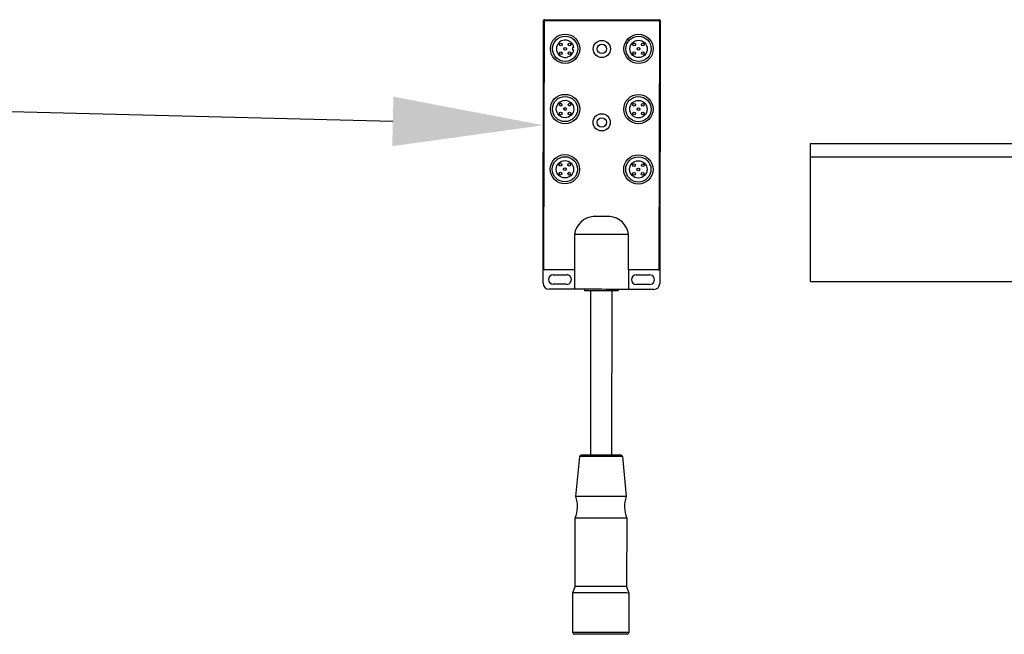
# Model space of a CAD drawing. Header units: inches. Extents: x 170 to 312, y 215 to 248.
# Tile 371 of 387: x 274.344 to 274.958, y 243.799 to 244.182. Entities that reach past the tile are written whole.
import ezdxf
from ezdxf import colors
from ezdxf.entities.mleader import LeaderData, LeaderLine
from ezdxf.math import Vec2, Vec3

# ---------------------------------------------------------------- set-up
doc = ezdxf.new("R2010")
doc.units = ezdxf.units.IN
doc.header["$LTSCALE"] = 0.25
doc.header["$MEASUREMENT"] = 0
for name, color, linetype in [('ANNOTATIONS', 1, 'Continuous'), ('MOTOR LH', 7, 'Continuous'), ('STANDARD MOTOR LH', 7, 'Continuous')]:
    doc.layers.add(name, color=color, linetype=linetype)
doc.styles.add('ARIAL', font='arial.ttf', dxfattribs={"height": 0.09375})

msp = doc.modelspace()

# ---------------------------------------------------------------- linework, layer by layer
at = {"layer": 'MOTOR LH'}
for p, q in [((274.67032, 244.01793), (274.67062, 244.18155)), ((274.67085, 244.02684), (274.67113, 244.18104)), ((274.67114, 244.18206), (274.74278, 244.18193)), ((274.67165, 244.18155), (274.74226, 244.18142)), ((274.74278, 244.18091), (274.74249, 244.0267)), ((274.74329, 244.18142), (274.74298, 244.0178)), ((274.68867, 244.1647), (274.68867, 244.16333)), ((274.68944, 244.1647), (274.68867, 244.1647)), ((274.68867, 244.16333), (274.68945, 244.16333)), ((274.71185, 244.05951), (274.70161, 244.05953)), ((274.68991, 244.0483), (274.68987, 244.02629)), ((274.72347, 244.02623), (274.72351, 244.04823)), ((274.68987, 244.02629), (274.67136, 244.02633)), ((274.68987, 244.02629), (274.68984, 244.01418)), ((274.72347, 244.02623), (274.72345, 244.01412)), ((274.74198, 244.02619), (274.72347, 244.02623)), ((274.67664, 244.02324), (274.685, 244.02323)), ((274.72832, 244.02315), (274.73668, 244.02313)), ((274.68984, 244.01418), (274.67403, 244.01421)), ((274.68499, 244.01726), (274.67663, 244.01728)), ((274.69624, 244.01326), (274.69624, 244.01417)), ((274.69997, 243.91091), (274.70016, 244.01326)), ((274.71313, 244.01323), (274.71294, 243.91089)), ((274.71705, 244.01413), (274.71705, 244.01323)), ((274.73926, 244.01409), (274.72345, 244.01412)), ((274.73667, 244.01716), (274.72831, 244.01718)), ((274.69077, 243.88521), (274.69315, 243.91)), ((274.71976, 243.90995), (274.72204, 243.88515)), ((274.6903, 243.82906), (274.69038, 243.8717)), ((274.72238, 243.87164), (274.7223, 243.829)), ((274.6889, 243.8251), (274.6903, 243.82906)), ((274.7223, 243.829), (274.72369, 243.82503)), ((274.68885, 243.8004), (274.6889, 243.8251)), ((274.72369, 243.82503), (274.72365, 243.80033))]:
    msp.add_line(p, q, dxfattribs=at)
at = {"layer": 'MOTOR LH', "flags": 128}
for points in [[(274.72351, 244.04823), (274.72325, 244.04823), (274.7225, 244.04823), (274.72126, 244.04824), (274.71958, 244.04824), (274.71751, 244.04824), (274.71511, 244.04825), (274.71245, 244.04825), (274.70963, 244.04826), (274.70671, 244.04826), (274.70379, 244.04827), (274.70096, 244.04827), (274.69831, 244.04828), (274.69591, 244.04828), (274.69384, 244.04829), (274.69216, 244.04829), (274.69092, 244.04829), (274.69016, 244.04829), (274.68991, 244.0483)], [(274.72345, 244.01412), (274.72319, 244.01412), (274.72243, 244.01412), (274.7212, 244.01412), (274.71952, 244.01412), (274.71745, 244.01413), (274.71505, 244.01413), (274.71239, 244.01414), (274.70956, 244.01414), (274.70665, 244.01415), (274.70373, 244.01415), (274.7009, 244.01416), (274.69824, 244.01416), (274.69585, 244.01417), (274.69377, 244.01417), (274.69209, 244.01418), (274.69086, 244.01418), (274.6901, 244.01418), (274.68984, 244.01418)], [(274.70664, 244.01324), (274.70441, 244.01325), (274.70227, 244.01325), (274.70035, 244.01326), (274.69871, 244.01326), (274.69745, 244.01326), (274.69662, 244.01326), (274.69625, 244.01326), (274.69624, 244.01326)], [(274.71705, 244.01323), (274.71703, 244.01323), (274.71667, 244.01323), (274.71584, 244.01323), (274.71457, 244.01323), (274.71294, 244.01323), (274.71101, 244.01324), (274.70888, 244.01324), (274.70664, 244.01324)], [(274.70645, 243.90997), (274.70393, 243.90998), (274.70151, 243.90998), (274.69926, 243.90999), (274.69727, 243.90999), (274.69561, 243.90999), (274.69435, 243.90999), (274.69352, 243.91), (274.69316, 243.91), (274.69315, 243.91)], [(274.70645, 243.9109), (274.70406, 243.9109), (274.70175, 243.91091), (274.69963, 243.91091), (274.69777, 243.91092), (274.69624, 243.91092), (274.6951, 243.91092), (274.6944, 243.91092), (274.69417, 243.91092)], [(274.71874, 243.91088), (274.7185, 243.91088), (274.7178, 243.91088), (274.71667, 243.91088), (274.71514, 243.91088), (274.71328, 243.91089), (274.71116, 243.91089), (274.70885, 243.9109), (274.70645, 243.9109)], [(274.71976, 243.90995), (274.71974, 243.90995), (274.71938, 243.90995), (274.71855, 243.90995), (274.71729, 243.90995), (274.71563, 243.90996), (274.71365, 243.90996), (274.7114, 243.90996), (274.70897, 243.90997), (274.70645, 243.90997)], [(274.70641, 243.88518), (274.70369, 243.88518), (274.70106, 243.88519), (274.69859, 243.88519), (274.69635, 243.8852), (274.69443, 243.8852), (274.69286, 243.8852), (274.69171, 243.8852), (274.69101, 243.88521), (274.69077, 243.88521)], [(274.72204, 243.88515), (274.72181, 243.88515), (274.7211, 243.88515), (274.71995, 243.88515), (274.71839, 243.88515), (274.71646, 243.88516), (274.71423, 243.88516), (274.71175, 243.88517), (274.70912, 243.88517), (274.70641, 243.88518)], [(274.70638, 243.87167), (274.7036, 243.87168), (274.70091, 243.87168), (274.69838, 243.87169), (274.6961, 243.87169), (274.69412, 243.87169), (274.69253, 243.8717), (274.69135, 243.8717), (274.69062, 243.8717), (274.69038, 243.8717)], [(274.72238, 243.87164), (274.72214, 243.87164), (274.72142, 243.87164), (274.72024, 243.87165), (274.71864, 243.87165), (274.71667, 243.87165), (274.71438, 243.87166), (274.71185, 243.87166), (274.70916, 243.87167), (274.70638, 243.87167)], [(274.70908, 243.82902), (274.70352, 243.82903), (274.70083, 243.82904), (274.6983, 243.82904), (274.69602, 243.82905), (274.69405, 243.82905), (274.69245, 243.82905), (274.69127, 243.82905), (274.69055, 243.82906), (274.6903, 243.82906)], [(274.7223, 243.829), (274.72206, 243.829), (274.72134, 243.829), (274.72016, 243.829), (274.71856, 243.829), (274.71659, 243.82901), (274.7143, 243.82901), (274.71177, 243.82902), (274.70908, 243.82902)], [(274.70629, 243.82507), (274.70343, 243.82507), (274.70065, 243.82508), (274.69801, 243.82508), (274.69561, 243.82509), (274.69349, 243.82509), (274.69173, 243.82509), (274.69036, 243.8251), (274.68943, 243.8251), (274.68896, 243.8251), (274.6889, 243.8251)], [(274.72369, 243.82503), (274.72363, 243.82503), (274.72316, 243.82503), (274.72223, 243.82504), (274.72086, 243.82504), (274.7191, 243.82504), (274.71698, 243.82505), (274.71458, 243.82505), (274.71194, 243.82506), (274.70916, 243.82506), (274.70629, 243.82507)], [(274.70625, 243.80037), (274.70339, 243.80037), (274.7006, 243.80038), (274.69797, 243.80038), (274.69556, 243.80039), (274.69345, 243.80039), (274.69168, 243.80039), (274.69032, 243.8004), (274.68938, 243.8004), (274.68891, 243.8004), (274.68885, 243.8004)], [(274.70901, 243.79934), (274.70348, 243.79935), (274.70079, 243.79935), (274.69826, 243.79936), (274.69596, 243.79936), (274.69395, 243.79937), (274.6923, 243.79937), (274.69105, 243.79937), (274.69024, 243.79937), (274.68989, 243.79937), (274.68987, 243.79937)], [(274.72365, 243.80033), (274.72359, 243.80033), (274.72312, 243.80034), (274.72218, 243.80034), (274.72081, 243.80034), (274.71905, 243.80034), (274.71694, 243.80035), (274.71453, 243.80035), (274.7119, 243.80036), (274.70911, 243.80036), (274.70625, 243.80037)], [(274.72262, 243.79931), (274.72261, 243.79931), (274.72225, 243.79931), (274.72144, 243.79932), (274.72019, 243.79932), (274.71854, 243.79932), (274.71653, 243.79932), (274.71423, 243.79933), (274.7117, 243.79933), (274.70901, 243.79934)]]:
    msp.add_lwpolyline(points, dxfattribs=at)
at = {"layer": 'MOTOR LH'}
for centre, radius in [((274.68407, 244.16396), 0.00913), ((274.68407, 244.16396), 0.00785), ((274.72978, 244.16387), 0.00913), ((274.72978, 244.16387), 0.00785), ((274.68136, 244.16667), 0.000853), ((274.68678, 244.16666), 0.000853), ((274.70692, 244.16383), 0.00536), ((274.70692, 244.16383), 0.00292), ((274.72978, 244.16387), 0.00542), ((274.72707, 244.16659), 0.000853), ((274.7325, 244.16658), 0.000853), ((274.68135, 244.16125), 0.000853), ((274.68407, 244.16396), 0.000853), ((274.68677, 244.16124), 0.000853), ((274.72706, 244.16116), 0.000853), ((274.72978, 244.16387), 0.000853), ((274.73249, 244.16115), 0.000853), ((274.684, 244.12643), 0.00913), ((274.72971, 244.12635), 0.00913), ((274.684, 244.12643), 0.00785), ((274.684, 244.12643), 0.00542), ((274.68129, 244.12915), 0.000853), ((274.68671, 244.12914), 0.000853), ((274.72971, 244.12635), 0.00785), ((274.72971, 244.12635), 0.00542), ((274.727, 244.12906), 0.000853), ((274.73243, 244.12905), 0.000853), ((274.68128, 244.12372), 0.000853), ((274.684, 244.12643), 0.000853), ((274.6867, 244.12371), 0.000853), ((274.70684, 244.11811), 0.00536), ((274.72699, 244.12364), 0.000853), ((274.72971, 244.12635), 0.000853), ((274.73242, 244.12363), 0.000853), ((274.70684, 244.11811), 0.00292), ((274.68393, 244.0889), 0.00913), ((274.68393, 244.0889), 0.00785), ((274.68393, 244.0889), 0.00542), ((274.68122, 244.09162), 0.000853), ((274.68664, 244.09161), 0.000853), ((274.72964, 244.08882), 0.00913), ((274.72964, 244.08882), 0.00785), ((274.72964, 244.08882), 0.00542), ((274.72693, 244.09154), 0.000853), ((274.73236, 244.09153), 0.000853), ((274.68121, 244.0862), 0.000853), ((274.68393, 244.0889), 0.000853), ((274.68663, 244.08619), 0.000853), ((274.72692, 244.08611), 0.000853), ((274.72964, 244.08882), 0.000853), ((274.73235, 244.0861), 0.000853)]:
    msp.add_circle(centre, radius, dxfattribs=at)
for centre, radius, start, end in [((274.67113, 244.18155), 0.000512, 89.89381, 179.89381), ((274.67165, 244.18104), 0.000512, 89.89381, 179.89381), ((274.74226, 244.18091), 0.000512, 359.89381, 89.89381), ((274.74278, 244.18142), 0.000512, 359.89381, 89.89381), ((274.68407, 244.16396), 0.00542, 7.82741, 353.37398), ((274.70262, 244.04676), 0.01281, 94.52862, 173.12929), ((274.7108, 244.04676), 0.01279, 6.6018, 85.31553), ((274.67136, 244.02684), 0.000512, 179.89381, 269.89381), ((274.74198, 244.02671), 0.000512, 269.89381, 359.89381), ((274.67664, 244.02026), 0.00299, 89.89381, 269.89381), ((274.68499, 244.02024), 0.00299, 269.89381, 89.89381), ((274.72832, 244.02016), 0.00299, 89.89381, 269.89381), ((274.73668, 244.02015), 0.00299, 269.89381, 89.89381), ((274.67404, 244.01793), 0.00372, 179.89381, 269.89381), ((274.73927, 244.01781), 0.00372, 269.89381, 359.89381), ((274.69417, 243.9099), 0.00102, 89.89381, 174.51711), ((274.71874, 243.90985), 0.00102, 5.27052, 89.89381), ((274.67135, 243.879), 0.02038, 339.0102, 17.7184), ((274.74144, 243.87887), 0.02038, 162.06923, 200.77742), ((274.68987, 243.8004), 0.00102, 179.89381, 269.89381), ((274.72262, 243.80034), 0.00102, 269.89381, 359.89381)]:
    msp.add_arc(centre, radius, start, end, dxfattribs=at)
at = {"layer": 'STANDARD MOTOR LH'}
for p, q in [((274.83688, 244.10502), (274.99602, 244.10502)), ((274.83688, 244.01908), (274.83688, 244.10502)), ((274.99602, 244.09641), (274.83688, 244.09641)), ((274.83688, 244.01908), (274.99602, 244.01908))]:
    msp.add_line(p, q, dxfattribs=at)

# ---------------------------------------------------------------- leaders
at = {"layer": 'ANNOTATIONS'}
ml = msp.add_multileader_mtext('Standard', dxfattribs=at)
ml.set_content('JUNCTION\\PBOX', color=256, style='ARIAL')
ml.set_leader_properties()
ml.build(insert=Vec2(0, 0))
ml.multileader.update_dxf_attribs({"dogleg_length": 0.36, "arrow_head_size": 0.09375})
ctx = ml.context
ctx.base_point, ctx.char_height, ctx.arrow_head_size, ctx.landing_gap_size, ctx.plane_origin = Vec3(273.27979, 244.128), 0.09375, 0.09375, 0.09, Vec3(275.00963, 243.96546)
ctx.text_align_type = 2
notes = []
notes.append((ctx, [(0, (1, 1, 0), (274.20555, 244.128), (-1, 0), 0.09796, [(0, [(274.6705, 244.11635)], 0, [])])]))
ctx.mtext.insert, ctx.mtext.alignment, ctx.mtext.flow_direction = Vec3(274.01759, 244.17567), 3, 5
for ctx, leaders in notes:
    for number, flags, end, landing, length, lines in leaders:
        leader = LeaderData()
        leader.index, (leader.has_last_leader_line, leader.has_dogleg_vector, leader.attachment_direction) = number, flags
        leader.last_leader_point, leader.dogleg_vector, leader.dogleg_length = Vec3(end), Vec3(landing), length
        for number, points, colour, breaks in lines:
            line = LeaderLine()
            line.index, line.vertices, line.color, line.breaks = number, Vec3.list(points), colors.encode_raw_color(colour), breaks
            leader.lines.append(line)
        ctx.leaders.append(leader)

doc.saveas('drawing.dxf')
